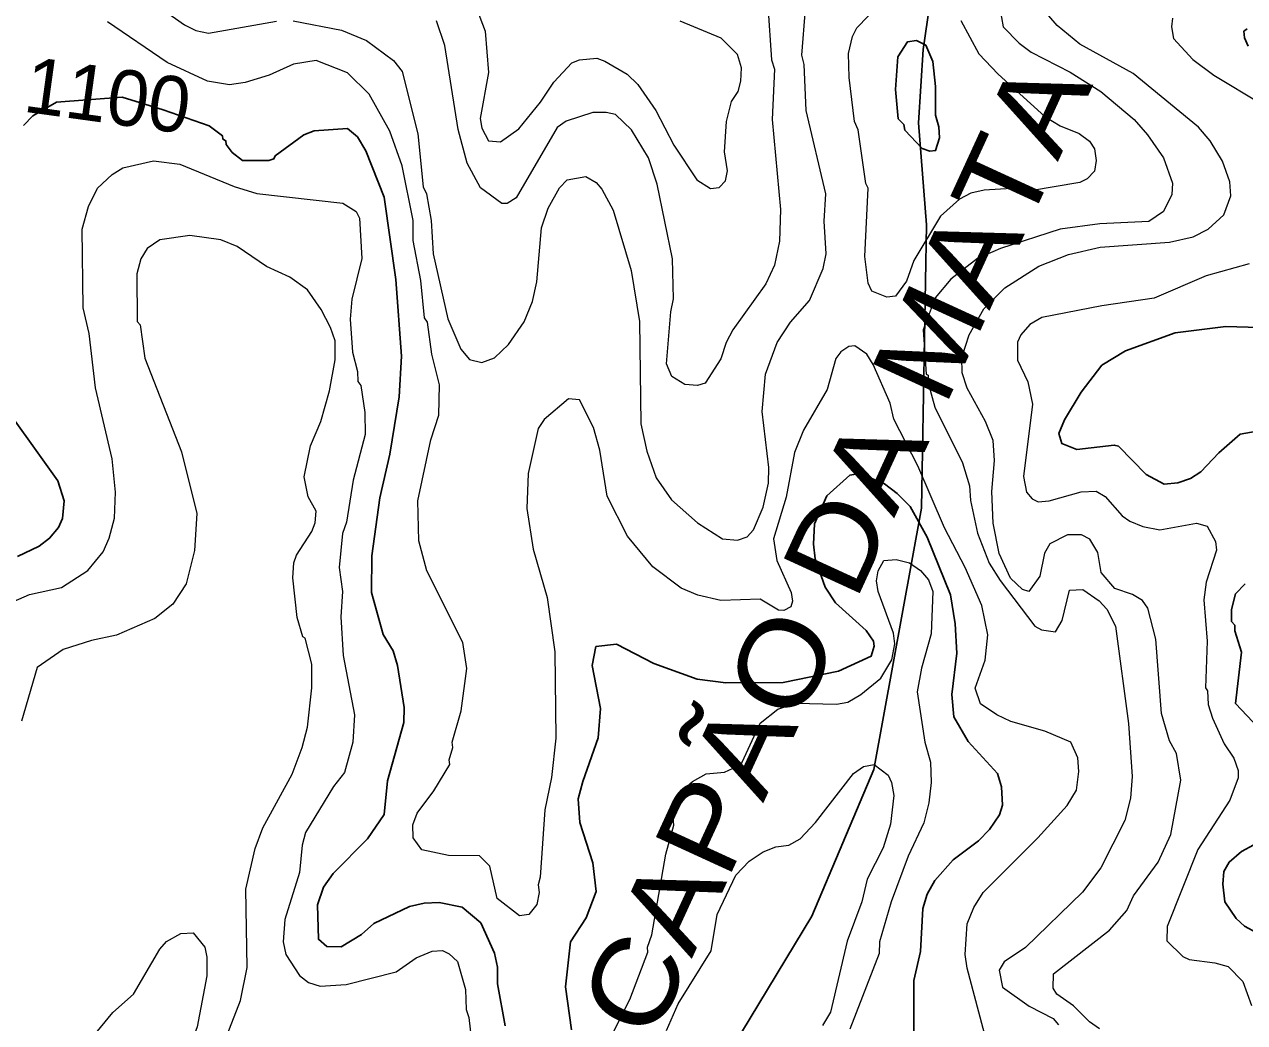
# Model space of a CAD drawing. Extents: x 447.8 to 473.9, y 7733.1 to 7760.8.
# Drawn here: x 466.24 to 467.995, y 7741.761 to 7743.196 of the extents above; entities that cross this region are included whole.
import ezdxf
from ezdxf.enums import TextEntityAlignment as Align

# ---------------------------------------------------------------- set-up
doc = ezdxf.new("R2010")
doc.units = 0
doc.header["$LTSCALE"] = 0.032
for name, color, linetype, lineweight in [('1', 7, 'Continuous', 25), ('2', 7, 'Continuous', 13), ('26', 7, 'Continuous', 25)]:
    doc.layers.add(name, color=color, linetype=linetype, lineweight=lineweight)
doc.layers.add('61', color=7, linetype='Continuous')

msp = doc.modelspace()

# ---------------------------------------------------------------- linework, layer by layer
at = {"layer": '1'}
for points in [[(467.9984, 7743.1901), (467.9937, 7743.1865), (467.9945, 7743.1768), (467.9998, 7743.1651)], [(466.2391, 7743.0509), (466.2524, 7743.0648), (466.2864, 7743.0842), (466.3808, 7743.0916), (466.4398, 7743.0736), (466.5061, 7743.0502), (466.525, 7743.0361), (466.5255, 7743.0313), (466.5297, 7743.029), (466.5305, 7743.0235), (466.5392, 7743.0119), (466.5539, 7743.0007), (466.5919, 7743.0004), (466.5991, 7743.003), (466.6007, 7743.0073), (466.642, 7743.0375), (466.6567, 7743.0433)], [(466.6567, 7743.0433), (466.7047, 7743.0464), (466.7191, 7743.0345), (466.7313, 7743.0142), (466.7577, 7742.9477), (466.7743, 7742.8293)], [(466.7743, 7742.8293), (466.7826, 7742.7192), (466.7792, 7742.6607), (466.7657, 7742.578), (466.7513, 7742.5155), (466.74, 7742.4321), (466.7392, 7742.3792), (466.7559, 7742.3189), (466.7704, 7742.2955), (466.7769, 7742.2743), (466.7864, 7742.2137), (466.7858, 7742.1922), (466.7625, 7742.1083), (466.7576, 7742.0601), (466.7337, 7742.0248), (466.6842, 7741.9751), (466.6703, 7741.9556), (466.6615, 7741.9299), (466.6631, 7741.8806), (466.6753, 7741.8701), (466.6958, 7741.8694), (466.7252, 7741.8873), (466.7427, 7741.9029), (466.7942, 7741.9274), (466.8153, 7741.9323), (466.8366, 7741.9331), (466.8695, 7741.9268), (466.8965, 7741.904), (466.9164, 7741.8607), (466.9203, 7741.8402), (466.9207, 7741.8166), (466.9316, 7741.756)], [(468.0476, 7742.7592), (467.9677, 7742.762), (467.8947, 7742.7525), (467.8234, 7742.7266), (467.7895, 7742.7061), (467.7596, 7742.6671), (467.7357, 7742.6276), (467.7276, 7742.6079), (467.7319, 7742.5935), (467.7533, 7742.5849), (467.8074, 7742.5912), (467.8133, 7742.5895), (467.8534, 7742.5489), (467.8791, 7742.5352), (467.8988, 7742.5367), (467.9172, 7742.543), (467.9316, 7742.5526), (467.9579, 7742.5803), (467.9886, 7742.6071), (468.0126, 7742.6113)], [(466.2305, 7742.4311), (466.2617, 7742.4458), (466.2765, 7742.4572), (466.2895, 7742.4727), (466.2951, 7742.4855), (466.2976, 7742.5108), (466.2882, 7742.54), (466.1928, 7742.6728)], [(467.0269, 7741.7501), (467.0182, 7741.8121), (467.0254, 7741.8768), (467.048, 7741.9111), (467.0622, 7741.9493), (467.0575, 7741.9906), (467.0391, 7742.0483), (467.0367, 7742.0822), (467.043, 7742.1076), (467.0653, 7742.1701), (467.0686, 7742.2125), (467.0567, 7742.2743), (467.062, 7742.3014), (467.0914, 7742.305), (467.1453, 7742.2772), (467.2078, 7742.2547), (467.249, 7742.2491), (467.3312, 7742.2498), (467.4109, 7742.2661), (467.4579, 7742.2874), (467.4622, 7742.3022), (467.461, 7742.309), (467.4506, 7742.3247), (467.4064, 7742.3644), (467.3918, 7742.3869), (467.3775, 7742.4277), (467.3749, 7742.4486), (467.3764, 7742.4779), (467.394, 7742.518), (467.4273, 7742.5479), (467.4415, 7742.5503), (467.4771, 7742.5353), (467.4954, 7742.5218), (467.5137, 7742.503), (467.5385, 7742.4587), (467.5719, 7742.376), (467.5784, 7742.3343), (467.5808, 7742.292), (467.5737, 7742.2324), (467.5769, 7742.2004), (467.5971, 7742.1649), (467.6393, 7742.1191), (467.645, 7742.0999), (467.6465, 7742.0731), (467.6423, 7742.0596), (467.6279, 7742.0381), (467.6121, 7742.0221), (467.5757, 7741.9946), (467.5494, 7741.9651), (467.5381, 7741.9452), (467.5319, 7741.9248), (467.5287, 7741.8627), (467.5192, 7741.8213), (467.5191, 7741.7171)], [(467.9954, 7742.3916), (467.9817, 7742.3772), (467.9761, 7742.3548), (467.9761, 7742.3375), (467.9808, 7742.332), (467.9809, 7742.3239), (467.9905, 7742.2933), (467.9817, 7742.2196), (468.0149, 7742.1844)], [(468.0078, 7742.0164), (467.9902, 7742.0069), (467.9726, 7741.9914), (467.9647, 7741.9781), (467.9633, 7741.9596), (467.9662, 7741.9341), (467.9824, 7741.9103), (467.9947, 7741.8992), (468.1012, 7741.8416)]]:
    msp.add_lwpolyline(points, dxfattribs=at)
msp.add_lwpolyline([(467.5504, 7743.1071), (467.5465, 7743.1427), (467.5364, 7743.1662), (467.5231, 7743.1731), (467.5102, 7743.1714), (467.496, 7743.1496), (467.4928, 7743.1028), (467.4967, 7743.0606), (467.5047, 7743.0521), (467.5064, 7743.0442), (467.5313, 7743.0178), (467.5421, 7743.0138), (467.5505, 7743.0149), (467.556, 7743.033), (467.5552, 7743.0489), (467.5504, 7743.0658)], close=True, dxfattribs=at)
at = {"layer": '2'}
for points in [[(466.4267, 7743.2264), (466.4704, 7743.1958), (466.4868, 7743.1874), (466.5048, 7743.1837), (466.603, 7743.2011)], [(466.6266, 7743.2012), (466.6962, 7743.1881), (466.7321, 7743.1732), (466.7712, 7743.1443), (466.7834, 7743.1284), (466.8058, 7743.039), (466.8138, 7742.9628), (466.8185, 7742.9526), (466.825, 7742.914), (466.8282, 7742.8663), (466.8492, 7742.7729), (466.8679, 7742.729), (466.8804, 7742.7145), (466.898, 7742.71), (466.9164, 7742.7166), (466.9362, 7742.7361), (466.9588, 7742.7685), (466.9709, 7742.7976), (466.9772, 7742.8258), (466.9839, 7742.9038), (466.9935, 7742.9322), (467.0096, 7742.9611), (467.0206, 7742.9728), (467.0475, 7742.9776), (467.0622, 7742.9688), (467.0707, 7742.9592), (467.087, 7742.929), (467.1127, 7742.8424), (467.1247, 7742.7688), (467.1264, 7742.6218), (467.1353, 7742.5825), (467.1487, 7742.5443), (467.1705, 7742.5127), (467.2081, 7742.4795), (467.2441, 7742.4565), (467.2655, 7742.4543), (467.2793, 7742.4592), (467.2886, 7742.4692), (467.3026, 7742.502), (467.31, 7742.5363), (467.3107, 7742.5588), (467.3011, 7742.6396), (467.306, 7742.6934), (467.3225, 7742.739), (467.3418, 7742.7682), (467.3692, 7742.799), (467.3888, 7742.8454), (467.3933, 7742.8663), (467.3902, 7742.9132), (467.3925, 7742.9528), (467.3645, 7743.0723), (467.3614, 7743.1385), (467.3581, 7743.152), (467.3636, 7743.2182)], [(466.89, 7743.2205), (466.9028, 7743.1865), (466.9075, 7743.1273), (466.8956, 7743.0608), (466.8979, 7743.0469), (466.9075, 7743.0286), (466.9248, 7743.0274), (466.9513, 7743.0462), (466.9823, 7743.0845), (467.0017, 7743.1134), (467.0273, 7743.1412), (467.0385, 7743.1452), (467.0632, 7743.1476), (467.075, 7743.1435), (467.1069, 7743.1245), (467.1225, 7743.1097), (467.1482, 7743.0724), (467.1741, 7743.0225), (467.2073, 7742.9729), (467.2266, 7742.9601), (467.2394, 7742.9617), (467.2482, 7742.9713), (467.2514, 7742.9858), (467.2467, 7743.0131), (467.2498, 7743.0567), (467.257, 7743.0853), (467.2667, 7743.1), (467.2706, 7743.1147), (467.2714, 7743.1339), (467.2658, 7743.1532), (467.2423, 7743.1766), (467.1834, 7743.2007)], [(467.3092, 7743.223), (467.3147, 7743.1455), (467.3189, 7743.1321), (467.3156, 7743.0596), (467.3276, 7742.9302), (467.326, 7742.8845), (467.3186, 7742.8499), (467.3064, 7742.8229), (467.2589, 7742.7568), (467.2493, 7742.7386)], [(467.5868, 7743.202), (467.6128, 7743.1539), (467.6406, 7743.1247), (467.7073, 7743.0637), (467.7294, 7743.0504), (467.7567, 7743.0392), (467.7716, 7743.0281), (467.7789, 7743.0171), (467.7812, 7743.0006), (467.7788, 7742.9852), (467.7686, 7742.9743), (467.7577, 7742.9688), (467.6868, 7742.9569), (467.6598, 7742.9601), (467.6205, 7742.9577), (467.6012, 7742.9537), (467.5847, 7742.9449), (467.5575, 7742.9205), (467.5193, 7742.8569), (467.5084, 7742.8271), (467.4927, 7742.8054), (467.4801, 7742.8041), (467.4586, 7742.8124), (467.4533, 7742.824), (467.4487, 7742.8625), (467.4535, 7742.9609), (467.4502, 7742.9676), (467.439, 7743.0444), (467.434, 7743.0564), (467.4262, 7743.12), (467.4254, 7743.1543), (467.4311, 7743.1791), (467.4373, 7743.1914), (467.4699, 7743.2248)], [(467.6427, 7743.2195), (467.6478, 7743.1929), (467.6708, 7743.1692), (467.688, 7743.1562), (467.7439, 7743.1274), (467.7878, 7743.0998), (467.8358, 7743.0593), (467.8552, 7743.0375), (467.8782, 7743.0042), (467.8909, 7742.9679), (467.8902, 7742.9516), (467.8782, 7742.9272), (467.8572, 7742.9128), (467.7865, 7742.9095), (467.7294, 7742.9016), (467.6437, 7742.8738), (467.6106, 7742.8598), (467.5726, 7742.8299), (467.5496, 7742.8031), (467.5328, 7742.7572), (467.5369, 7742.6932), (467.54, 7742.6918), (467.5401, 7742.679), (467.5494, 7742.6457), (467.5891, 7742.5658), (467.5993, 7742.5327), (467.6007, 7742.5115), (467.6109, 7742.4643), (467.6276, 7742.4216), (467.6434, 7742.3965), (467.6933, 7742.3307), (467.7029, 7742.3254), (467.723, 7742.3224), (467.7323, 7742.3391), (467.7431, 7742.3826), (467.7622, 7742.3835), (467.7858, 7742.367), (467.7965, 7742.3552), (467.8093, 7742.3307), (467.8278, 7742.191), (467.8333, 7742.1146), (467.8309, 7742.0835), (467.8225, 7742.0513), (467.788, 7741.9834), (467.7617, 7741.9482), (467.6799, 7741.8687), (467.6489, 7741.8479), (467.6419, 7741.8359), (467.6468, 7741.8114), (467.6852, 7741.7844), (467.7195, 7741.7664), (467.7274, 7741.7576)], [(466.8708, 7742.3074), (466.8188, 7742.4104), (466.8075, 7742.4536), (466.8058, 7742.511), (466.8247, 7742.599), (466.8363, 7742.6341), (466.8371, 7742.6779), (466.8262, 7742.7219), (466.8201, 7742.7681), (466.8154, 7742.7743), (466.8105, 7742.8277), (466.7994, 7742.8855), (466.7993, 7742.914), (466.7833, 7742.9929), (466.7655, 7743.0428), (466.7359, 7743.096), (466.7047, 7743.1267), (466.6598, 7743.1443), (466.6273, 7743.1391), (466.5922, 7743.1234), (466.5577, 7743.1129), (466.5353, 7743.1092), (466.5034, 7743.1146), (466.4456, 7743.1416), (466.3599, 7743.2)], [(467.1713, 7742.69), (467.1636, 7742.708), (467.1697, 7742.7828), (467.1736, 7742.8015), (467.1721, 7742.8592), (467.1501, 7742.9667), (467.1375, 7743.0044), (467.1133, 7743.0444), (467.0903, 7743.0665), (467.0769, 7743.0698), (467.0578, 7743.0698), (467.0195, 7743.0573), (467.0064, 7743.0482), (466.9473, 7742.947), (466.9345, 7742.9385), (466.9266, 7742.9385), (466.896, 7742.9612), (466.8768, 7742.9967), (466.864, 7743.0452), (466.845, 7743.166), (466.8329, 7743.2012)], [(467.6583, 7742.4), (467.6417, 7742.4352), (467.633, 7742.4791), (467.6314, 7742.5247), (467.6353, 7742.5689), (467.633, 7742.5979), (467.622, 7742.6251), (467.5959, 7742.6729), (467.5888, 7742.6951), (467.5881, 7742.7171), (467.5988, 7742.7498), (467.6199, 7742.7874), (467.6501, 7742.8175), (467.6988, 7742.8485), (467.7417, 7742.8653), (467.7872, 7742.8759), (467.8867, 7742.8829), (467.9209, 7742.8908), (467.9426, 7742.9017), (467.9651, 7742.9222), (467.9752, 7742.9497), (467.9737, 7742.9698), (467.9631, 7742.9996), (467.9454, 7743.0288), (467.9285, 7743.0484), (467.8347, 7743.1255), (467.7579, 7743.1679), (467.7253, 7743.1947), (467.7134, 7743.2085)], [(467.8911, 7743.2053), (467.8895, 7743.1929), (467.8927, 7743.176), (467.9201, 7743.146), (467.9507, 7743.1234), (468.0191, 7743.082)], [(466.2091, 7742.3594), (466.2478, 7742.3764), (466.2936, 7742.3862), (466.3317, 7742.4106), (466.3535, 7742.4379), (466.3624, 7742.4574), (466.3696, 7742.4862), (466.3712, 7742.5234), (466.3664, 7742.5715), (466.3425, 7742.6735), (466.3335, 7742.7515), (466.3249, 7742.7886), (466.3233, 7742.9018), (466.3326, 7742.9345), (466.3456, 7742.9607), (466.3666, 7742.9805), (466.3818, 7742.99), (466.4259, 7743), (466.4639, 7742.9953), (466.5419, 7742.963), (466.5743, 7742.9533), (466.6981, 7742.9392), (466.7173, 7742.9271), (466.7222, 7742.9174), (466.7255, 7742.8598), (466.7109, 7742.801), (466.7088, 7742.7721), (466.712, 7742.7248), (466.719, 7742.697), (466.7197, 7742.6829), (466.7239, 7742.677), (466.7297, 7742.6379), (466.7304, 7742.6065), (466.7128, 7742.541), (466.7032, 7742.4804), (466.6976, 7742.4641), (466.6928, 7742.4152), (466.6975, 7742.3804), (466.6952, 7742.3442), (466.6984, 7742.2888), (466.7151, 7742.2032), (466.7127, 7742.1637), (466.7005, 7742.1202), (466.6849, 7742.1002), (466.6445, 7742.0338), (466.6399, 7742.0156), (466.6358, 7741.9765), (466.6149, 7741.9088), (466.6122, 7741.877), (466.616, 7741.8587)], [(466.5589, 7741.9526), (466.5723, 7742.0111), (466.5831, 7742.0409), (466.6255, 7742.1178), (466.6399, 7742.1563), (466.6471, 7742.1855), (466.6534, 7742.2423), (466.6534, 7742.2759), (466.6438, 7742.3134), (466.6405, 7742.3153), (466.6327, 7742.3433), (466.6262, 7742.4004), (466.6279, 7742.4221), (466.6317, 7742.433), (466.6534, 7742.467), (466.6584, 7742.4794), (466.6598, 7742.4964), (466.6484, 7742.5168), (466.6424, 7742.5457), (466.6518, 7742.5901), (466.6666, 7742.6252), (466.6792, 7742.6694), (466.6871, 7742.7136), (466.6871, 7742.7411), (466.6806, 7742.7602), (466.6669, 7742.7863), (466.6472, 7742.8147), (466.6218, 7742.8327), (466.5883, 7742.8482), (466.5462, 7742.8769), (466.5225, 7742.8865), (466.478, 7742.8926), (466.4349, 7742.8866), (466.4167, 7742.8739), (466.4079, 7742.8592), (466.4018, 7742.8373), (466.4024, 7742.7689), (466.4065, 7742.7642), (466.4133, 7742.716), (466.4662, 7742.5813), (466.4883, 7742.4927), (466.4851, 7742.4394), (466.4729, 7742.3915), (466.4536, 7742.3626), (466.4276, 7742.3416), (466.3726, 7742.3178), (466.3366, 7742.31), (466.2962, 7742.2972), (466.2587, 7742.2715), (466.2362, 7742.194)], [(468.0014, 7742.8518), (467.9397, 7742.8348), (467.8647, 7742.8023), (467.7895, 7742.7915), (467.7033, 7742.7747), (467.6861, 7742.7646), (467.6729, 7742.7497), (467.6683, 7742.7392), (467.6683, 7742.7134), (467.683, 7742.6823), (467.6898, 7742.6502), (467.677, 7742.5462), (467.681, 7742.5234), (467.6895, 7742.5139), (467.6977, 7742.5096), (467.7136, 7742.511), (467.76, 7742.524), (467.7813, 7742.5248), (467.7942, 7742.5175), (467.8189, 7742.4895), (467.8298, 7742.4817), (467.8485, 7742.4741), (467.8728, 7742.4694), (467.9254, 7742.4789), (467.9409, 7742.4748), (467.9529, 7742.4524), (467.9544, 7742.44), (467.9393, 7742.3942), (467.936, 7742.3687), (467.9408, 7742.3094), (467.9384, 7742.2422), (467.9415, 7742.2376), (467.9425, 7742.2179), (467.9484, 7742.1983), (467.9653, 7742.1614), (467.9795, 7742.141), (467.9855, 7742.123), (467.9856, 7742.1127), (467.9736, 7742.0807), (467.9276, 7742.0095), (467.8834, 7741.899), (467.8831, 7741.8782), (467.9061, 7741.8557), (467.9149, 7741.8515), (467.952, 7741.8466), (467.9709, 7741.8411), (467.9924, 7741.8199), (468.0049, 7741.7854)], [(467.5249, 7742.5613), (467.4905, 7742.6286), (467.4853, 7742.6517), (467.4609, 7742.7069), (467.4517, 7742.7218), (467.4341, 7742.7338), (467.4256, 7742.7328), (467.414, 7742.7255), (467.4072, 7742.7157), (467.3944, 7742.6713), (467.3603, 7742.6128), (467.3476, 7742.5805), (467.3356, 7742.5165), (467.3172, 7742.4565), (467.3221, 7742.425), (467.343, 7742.3793), (467.3445, 7742.3665), (467.3422, 7742.3586), (467.3322, 7742.3535), (467.3244, 7742.3537), (467.298, 7742.3698), (467.2418, 7742.3677), (467.2084, 7742.3755), (467.1846, 7742.3856), (467.1438, 7742.416), (467.1073, 7742.4604), (467.078, 7742.5179), (467.0679, 7742.5837), (467.0586, 7742.6166), (467.0382, 7742.6561), (467.0228, 7742.6577), (466.9874, 7742.6278), (466.9791, 7742.6149), (466.9645, 7742.5504), (466.9629, 7742.5), (466.972, 7742.4415), (466.9918, 7742.3721), (467.0029, 7742.2939), (467.0046, 7742.1696), (466.9982, 7742.1131), (466.9884, 7742.0667), (466.9821, 7741.9698), (466.9789, 7741.9588), (466.9803, 7741.9477), (466.9772, 7741.9303), (466.9656, 7741.9159), (466.952, 7741.914), (466.9202, 7741.9389), (466.9097, 7741.9854), (466.8948, 7742.0003), (466.8501, 7742.0009), (466.8115, 7742.0092), (466.7994, 7742.0265), (466.7986, 7742.0451), (466.8052, 7742.0616), (466.8292, 7742.0939), (466.8521, 7742.1316), (466.8508, 7742.1384), (466.8561, 7742.1565), (466.8555, 7742.1637), (466.8683, 7742.2092), (466.8762, 7742.2698), (466.8708, 7742.3074)], [(467.2493, 7742.7386), (467.2417, 7742.7153), (467.219, 7742.6802), (467.2081, 7742.6771), (467.1899, 7742.6785), (467.1713, 7742.69)], [(467.6219, 7742.2817), (467.6258, 7742.3184), (467.6167, 7742.3603), (467.5932, 7742.4151), (467.5631, 7742.4721), (467.5249, 7742.5613)], [(467.7861, 7741.7515), (467.7717, 7741.7618), (467.7487, 7741.7847), (467.7246, 7741.8016), (467.7195, 7741.8101), (467.7201, 7741.8308), (467.8007, 7741.8935), (467.8253, 7741.922), (467.8352, 7741.9427), (467.8704, 7741.9915), (467.8887, 7742.0313), (467.9031, 7742.1095), (467.8969, 7742.1474), (467.8866, 7742.1659), (467.8751, 7742.2054), (467.867, 7742.3119), (467.8556, 7742.3568), (467.8478, 7742.3676), (467.8335, 7742.3764), (467.8083, 7742.3849), (467.7885, 7742.4081), (467.7836, 7742.4365), (467.7722, 7742.4559), (467.7603, 7742.4622), (467.7401, 7742.4621), (467.7147, 7742.4492)], [(467.7147, 7742.4492), (467.7071, 7742.4359), (467.7002, 7742.4027), (467.6844, 7742.3807), (467.6753, 7742.3835), (467.6583, 7742.4)], [(467.0704, 7741.7138), (467.111, 7741.7937), (467.1367, 7741.8619), (467.1362, 7741.8692), (467.1425, 7741.887), (467.1626, 7742.0027), (467.1743, 7742.0447), (467.173, 7742.0555), (467.1798, 7742.0794), (467.1895, 7742.0971), (467.2007, 7742.1073), (467.2207, 7742.1186), (467.2469, 7742.1208), (467.2655, 7742.1292), (467.2722, 7742.1354), (467.298, 7742.1913), (467.3236, 7742.2113), (467.3493, 7742.2201), (467.408, 7742.2186), (467.4245, 7742.2213), (467.4431, 7742.2325), (467.4717, 7742.2562), (467.4877, 7742.2824), (467.492, 7742.3052), (467.4897, 7742.3205), (467.4678, 7742.3807), (467.4655, 7742.3959), (467.4679, 7742.4104), (467.4758, 7742.4251), (467.4938, 7742.4269), (467.513, 7742.422), (467.5287, 7742.4109), (467.5401, 7742.3972), (467.5465, 7742.3806), (467.5441, 7742.3198), (467.5301, 7742.2704), (467.524, 7742.2361), (467.5351, 7742.164), (467.5432, 7742.1351), (467.544, 7742.1057), (467.5407, 7742.0768), (467.5333, 7742.048), (467.5109, 7741.9999), (467.4866, 7741.9342), (467.4698, 7741.877), (467.4693, 7741.86), (467.4272, 7741.7511)], [(467.6234, 7741.7357), (467.5958, 7741.8388), (467.593, 7741.8587), (467.5957, 7741.9025), (467.6054, 7741.9261), (467.6188, 7741.9479), (467.6973, 7742.0264), (467.7397, 7742.0729), (467.7532, 7742.0947), (467.7564, 7742.1216), (467.7548, 7742.1414), (467.7451, 7742.1639), (467.7074, 7742.1798), (467.6584, 7742.1939), (467.6385, 7742.2031), (467.6151, 7742.2191), (467.6074, 7742.2415), (467.6219, 7742.2817)], [(467.1634, 7741.7491), (467.1802, 7741.7876), (467.2278, 7741.8636), (467.2363, 7741.9159), (467.263, 7741.9727), (467.2824, 7741.993), (467.3027, 7742.006), (467.3206, 7742.0134), (467.3393, 7742.0158), (467.3558, 7742.0248), (467.3778, 7742.0484), (467.4323, 7742.1188), (467.4466, 7742.1289), (467.4619, 7742.1319), (467.4822, 7742.1167), (467.4871, 7742.106), (467.4903, 7742.0874), (467.4855, 7742.0458), (467.475, 7742.0118), (467.452, 7741.9671), (467.4442, 7741.9343), (467.4232, 7741.8777), (467.3994, 7741.7754), (467.3877, 7741.7562)], [(466.5284, 7741.7344), (466.5509, 7741.7924), (466.5604, 7741.8399), (466.5589, 7741.9526)], [(466.7746, 7741.8335), (466.8036, 7741.8539), (466.8266, 7741.8634), (466.8415, 7741.8641), (466.8511, 7741.8595), (466.8632, 7741.8484), (466.8746, 7741.8081), (466.8755, 7741.7795), (466.8794, 7741.7677), (466.8883, 7741.6879)], [(466.616, 7741.8587), (466.6358, 7741.8285), (466.6487, 7741.8181), (466.6657, 7741.8128), (466.7028, 7741.8153), (466.7746, 7741.8335)]]:
    msp.add_lwpolyline(points, dxfattribs=at)
msp.add_lwpolyline([(466.3322, 7741.7321), (466.3673, 7741.7752), (466.397, 7741.8015), (466.4348, 7741.866), (466.4446, 7741.8773), (466.4652, 7741.8888), (466.4829, 7741.8897), (466.4997, 7741.8691), (466.5027, 7741.8546), (466.5027, 7741.8281), (466.4887, 7741.7547), (466.4794, 7741.7294), (466.4576, 7741.6989), (466.4272, 7741.67), (466.339, 7741.6017), (466.2994, 7741.5878), (466.2371, 7741.58), (466.2192, 7741.5805), (466.203, 7741.5942), (466.1966, 7741.6141), (466.1967, 7741.6222), (466.2086, 7741.6478), (466.2195, 7741.657), (466.2882, 7741.6969)], close=True, dxfattribs=at)
at = {"layer": '26'}
msp.add_lwpolyline([(466.3501, 7740.071), (466.451, 7740.2062), (466.5037, 7740.3162), (466.5587, 7740.4308), (466.6022, 7740.6233), (466.7328, 7740.9785), (466.8131, 7741.0977), (467.0835, 7741.4575), (467.1477, 7741.5308), (467.2095, 7741.634), (467.2714, 7741.7463), (467.3723, 7741.9136), (467.4616, 7742.1244), (467.5304, 7742.5003), (467.5373, 7742.9082), (467.5258, 7743.0549), (467.5327, 7743.1603), (467.5579, 7743.3345)], dxfattribs=at)

# ---------------------------------------------------------------- texts
at = {"layer": '26', "width": 1.15}
msp.add_text('SERRA CAPÃO DA MATA', height=0.12, rotation=65.336, dxfattribs=at).set_placement((467.3174, 7742.1081), align=Align.CENTER)
at = {"layer": '61'}
msp.add_text('1100', height=0.08, rotation=352.147, dxfattribs=at).set_placement((466.3548, 7743.0548), align=Align.CENTER)

doc.saveas('drawing.dxf')
